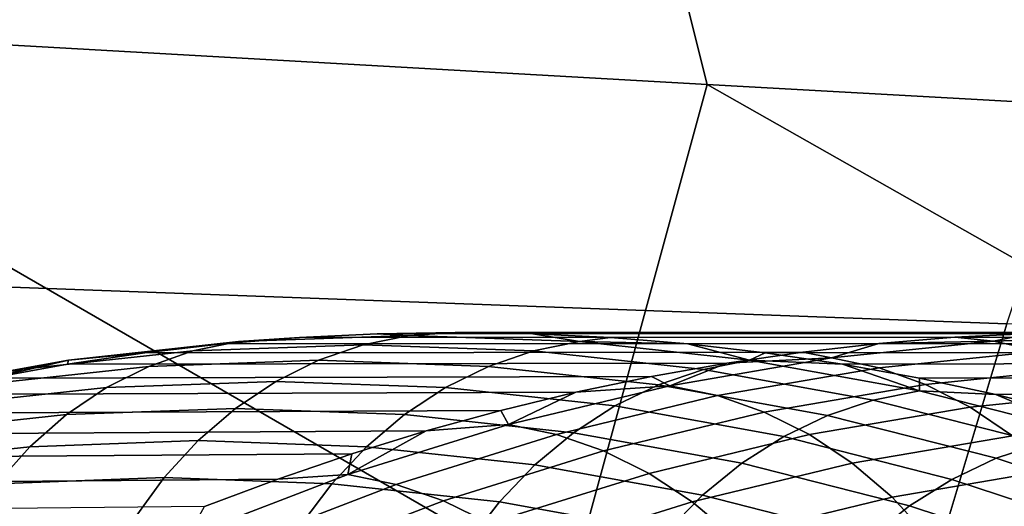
# Model space of a CAD drawing. Header units: metres. Extents: x -240 to 45, y -77 to 27.
# Tile 531 of 656: x -171.765 to -170.716, y 5.965 to 6.483. Entities that reach past the tile are written whole.
import ezdxf

# ---------------------------------------------------------------- set-up
doc = ezdxf.new("R2010")
doc.units = ezdxf.units.M
doc.layers.add('solid_102011X2', color=7, linetype='CONTINUOUS')

msp = doc.modelspace()

# ---------------------------------------------------------------- linework, layer by layer
at = {"layer": 'solid_102011X2'}
for points in [[(-171.16864, 6.956299, 314.493225), (-171.032532, 6.413977, 314.242035), (-172.230423, 6.481959, 312.697357), (-172.371155, 7.030034, 312.949738)], [(-169.950027, 6.883361, 316.016571), (-169.818634, 6.346738, 315.76651), (-171.032532, 6.413977, 314.242035), (-171.16864, 6.956299, 314.493225)], [(-170.558029, 6.628975, 349.746399), (-172.414444, 6.702923, 348.430237), (-172.574097, 6.227778, 348.626556), (-170.713287, 6.159071, 349.942657)], [(-171.631607, 5.33765, 312.716064), (-172.371552, 5.93741, 312.109619), (-172.230423, 6.481959, 312.697357), (-171.179642, 5.875021, 313.662292)], [(-171.179642, 5.875021, 313.662292), (-172.230423, 6.481959, 312.697357), (-171.032532, 6.413977, 314.242035)], [(-170.439453, 5.281804, 314.253998), (-171.179642, 5.875021, 313.662292), (-171.032532, 6.413977, 314.242035), (-169.972137, 5.813366, 315.194458)], [(-169.972137, 5.813366, 315.194458), (-171.032532, 6.413977, 314.242035), (-169.818634, 6.346738, 315.76651)], [(-170.713287, 6.159071, 349.942657), (-172.574097, 6.227778, 348.626556), (-172.721893, 5.743034, 348.808289), (-170.856995, 5.679673, 350.124329)], [(-168.838074, 6.091311, 351.233978), (-170.713287, 6.159071, 349.942657), (-170.856995, 5.679673, 350.124329), (-168.977753, 5.617188, 351.415588)], [(-171.531799, 6.14018, 291.386139), (-171.35025, 6.146715, 291.688293), (-171.384018, 6.148641, 291.520966), (-171.466751, 6.144568, 291.38327)], [(-170.687378, 6.148692, 291.105927), (-170.768585, 6.144772, 290.970856), (-171.466751, 6.144568, 291.38327), (-171.384018, 6.148641, 291.520966)], [(-170.60611, 6.15, 291.24115), (-170.687378, 6.148692, 291.105927), (-171.384018, 6.148641, 291.520966), (-171.301193, 6.15, 291.658813)], [(-171.35025, 6.146715, 291.688293), (-171.301193, 6.15, 291.658813), (-171.384018, 6.148641, 291.520966)], [(-171.35025, 6.146715, 291.688293), (-171.168671, 6.140178, 291.990479), (-171.218399, 6.148642, 291.7966), (-171.301193, 6.15, 291.658813)], [(-170.524857, 6.148692, 291.376404), (-170.60611, 6.15, 291.24115), (-171.301193, 6.15, 291.658813), (-171.218399, 6.148642, 291.7966)], [(-170.524857, 6.148692, 291.376404), (-171.218399, 6.148642, 291.7966), (-171.135696, 6.144572, 291.934265), (-170.443726, 6.144773, 291.511505)], [(-171.168671, 6.140178, 291.990479), (-171.135696, 6.144572, 291.934265), (-171.218399, 6.148642, 291.7966)], [(-170.727661, 6.140537, 290.92334), (-170.768585, 6.144772, 290.970856), (-170.687378, 6.148692, 291.105927)], [(-170.555054, 6.146441, 291.21048), (-170.727661, 6.140537, 290.92334), (-170.687378, 6.148692, 291.105927), (-170.60611, 6.15, 291.24115)], [(-171.531799, 6.14018, 291.386139), (-171.71312, 6.120567, 291.084351), (-171.761536, 6.110675, 291.114288), (-171.580399, 6.130268, 291.415771)], [(-171.531799, 6.14018, 291.386139), (-171.63179, 6.128312, 291.108582), (-171.71312, 6.120567, 291.084351)], [(-171.531799, 6.14018, 291.386139), (-171.549347, 6.13779, 291.245819), (-171.63179, 6.128312, 291.108582)], [(-170.849686, 6.138247, 290.836029), (-170.930664, 6.129124, 290.701447), (-171.63179, 6.128312, 291.108582), (-171.549347, 6.13779, 291.245819)], [(-171.399048, 6.136796, 291.71759), (-171.580399, 6.130268, 291.415771), (-171.627579, 6.113859, 291.444824), (-171.446533, 6.120377, 291.746124)], [(-171.35025, 6.146715, 291.688293), (-171.531799, 6.14018, 291.386139), (-171.580399, 6.130268, 291.415771), (-171.399048, 6.136796, 291.71759)], [(-170.768585, 6.144772, 290.970856), (-170.849686, 6.138247, 290.836029), (-171.549347, 6.13779, 291.245819), (-171.466751, 6.144568, 291.38327)], [(-171.531799, 6.14018, 291.386139), (-171.466751, 6.144568, 291.38327), (-171.549347, 6.13779, 291.245819)], [(-171.217667, 6.130267, 292.01947), (-171.399048, 6.136796, 291.71759), (-171.446533, 6.120377, 291.746124), (-171.265457, 6.113858, 292.047485)], [(-171.168671, 6.140178, 291.990479), (-171.35025, 6.146715, 291.688293), (-171.399048, 6.136796, 291.71759), (-171.217667, 6.130267, 292.01947)], [(-170.98732, 6.120559, 292.292297), (-171.168671, 6.140178, 291.990479), (-171.217667, 6.130267, 292.01947), (-171.036484, 6.110667, 292.320984)], [(-171.168671, 6.140178, 291.990479), (-171.053116, 6.137798, 292.071686), (-171.135696, 6.144572, 291.934265)], [(-170.98732, 6.120559, 292.292297), (-171.053116, 6.137798, 292.071686), (-171.168671, 6.140178, 291.990479)], [(-170.443726, 6.144773, 291.511505), (-171.135696, 6.144572, 291.934265), (-171.053116, 6.137798, 292.071686), (-170.362747, 6.138248, 291.646393)], [(-170.362747, 6.138248, 291.646393), (-171.053116, 6.137798, 292.071686), (-170.970718, 6.128327, 292.208832), (-170.281952, 6.129126, 291.781067)], [(-170.98732, 6.120559, 292.292297), (-170.970718, 6.128327, 292.208832), (-171.053116, 6.137798, 292.071686)], [(-170.900223, 6.122818, 290.636536), (-170.930664, 6.129124, 290.701447), (-170.849686, 6.138247, 290.836029)], [(-170.727661, 6.140537, 290.92334), (-170.900223, 6.122818, 290.636536), (-170.849686, 6.138247, 290.836029)], [(-170.677124, 6.129904, 290.893402), (-170.849503, 6.112203, 290.606873), (-170.900223, 6.122818, 290.636536), (-170.727661, 6.140537, 290.92334)], [(-170.727661, 6.140537, 290.92334), (-170.849686, 6.138247, 290.836029), (-170.768585, 6.144772, 290.970856)], [(-170.5047, 6.135801, 291.180237), (-170.677124, 6.129904, 290.893402), (-170.727661, 6.140537, 290.92334), (-170.555054, 6.146441, 291.21048)], [(-171.580399, 6.130268, 291.415771), (-171.761536, 6.110675, 291.114288), (-171.808395, 6.094301, 291.14389), (-171.627579, 6.113859, 291.444824)], [(-170.930664, 6.129124, 290.701447), (-171.011475, 6.117411, 290.567169), (-171.71405, 6.116143, 290.97168), (-171.63179, 6.128312, 291.108582)], [(-171.71312, 6.120567, 291.084351), (-171.63179, 6.128312, 291.108582), (-171.71405, 6.116143, 290.97168)], [(-171.036484, 6.110667, 292.320984), (-171.217667, 6.130267, 292.01947), (-171.265457, 6.113858, 292.047485), (-171.08461, 6.094293, 292.34848)], [(-170.900223, 6.122818, 290.636536), (-171.011475, 6.117411, 290.567169), (-170.930664, 6.129124, 290.701447)], [(-170.98732, 6.120559, 292.292297), (-170.888489, 6.116168, 292.345673), (-170.970718, 6.128327, 292.208832)], [(-170.281952, 6.129126, 291.781067), (-170.970718, 6.128327, 292.208832), (-170.888489, 6.116168, 292.345673), (-170.20134, 6.117414, 291.915466)], [(-170.627884, 6.112346, 290.864502), (-170.799973, 6.094676, 290.578522), (-170.849503, 6.112203, 290.606873), (-170.677124, 6.129904, 290.893402)], [(-171.71312, 6.120567, 291.084351), (-171.893967, 6.087853, 290.783386), (-171.9422, 6.077996, 290.813629), (-171.761536, 6.110675, 291.114288)], [(-171.71312, 6.120567, 291.084351), (-171.796051, 6.1013, 290.835236), (-171.893967, 6.087853, 290.783386)], [(-171.71312, 6.120567, 291.084351), (-171.71405, 6.116143, 290.97168), (-171.796051, 6.1013, 290.835236)], [(-171.011475, 6.117411, 290.567169), (-171.092072, 6.103122, 290.433319), (-171.796051, 6.1013, 290.835236), (-171.71405, 6.116143, 290.97168)], [(-171.446533, 6.120377, 291.746124), (-171.627579, 6.113859, 291.444824), (-171.672684, 6.091174, 291.4729), (-171.492081, 6.097675, 291.773499)], [(-171.265457, 6.113858, 292.047485), (-171.446533, 6.120377, 291.746124), (-171.492081, 6.097675, 291.773499), (-171.311432, 6.091172, 292.074127)], [(-171.072525, 6.093258, 290.350433), (-171.092072, 6.103122, 290.433319), (-171.011475, 6.117411, 290.567169)], [(-170.900223, 6.122818, 290.636536), (-171.072525, 6.093258, 290.350433), (-171.011475, 6.117411, 290.567169)], [(-170.849503, 6.112203, 290.606873), (-171.021606, 6.082675, 290.321075), (-171.072525, 6.093258, 290.350433), (-170.900223, 6.122818, 290.636536)], [(-170.806427, 6.087835, 292.593353), (-170.98732, 6.120559, 292.292297), (-171.036484, 6.110667, 292.320984), (-170.855789, 6.077978, 292.621704)], [(-170.806427, 6.087835, 292.593353), (-170.888489, 6.116168, 292.345673), (-170.98732, 6.120559, 292.292297)], [(-170.20134, 6.117414, 291.915466), (-170.888489, 6.116168, 292.345673), (-170.806519, 6.101336, 292.482086), (-170.121002, 6.103127, 292.049469)], [(-170.806427, 6.087835, 292.593353), (-170.806519, 6.101336, 292.482086), (-170.888489, 6.116168, 292.345673)], [(-171.761536, 6.110675, 291.114288), (-171.9422, 6.077996, 290.813629), (-171.988739, 6.061678, 290.84375), (-171.808395, 6.094301, 291.14389)], [(-171.627579, 6.113859, 291.444824), (-171.808395, 6.094301, 291.14389), (-171.853073, 6.071661, 291.172699), (-171.672684, 6.091174, 291.4729)], [(-171.08461, 6.094293, 292.34848), (-171.265457, 6.113858, 292.047485), (-171.311432, 6.091172, 292.074127), (-171.131012, 6.071654, 292.37439)], [(-170.855789, 6.077978, 292.621704), (-171.036484, 6.110667, 292.320984), (-171.08461, 6.094293, 292.34848), (-170.904221, 6.061661, 292.648682)], [(-170.799973, 6.094676, 290.578522), (-170.971771, 6.065202, 290.293213), (-171.021606, 6.082675, 290.321075), (-170.849503, 6.112203, 290.606873)], [(-170.580688, 6.088114, 290.837128), (-170.752335, 6.070488, 290.551849), (-170.799973, 6.094676, 290.578522), (-170.627884, 6.112346, 290.864502)], [(-171.092072, 6.103122, 290.433319), (-171.172379, 6.086281, 290.300018), (-171.877716, 6.083807, 290.699341), (-171.796051, 6.1013, 290.835236)], [(-171.492081, 6.097675, 291.773499), (-171.672684, 6.091174, 291.4729), (-171.715134, 6.062513, 291.499664), (-171.535065, 6.068995, 291.799347)], [(-171.311432, 6.091172, 292.074127), (-171.492081, 6.097675, 291.773499), (-171.535065, 6.068995, 291.799347), (-171.35498, 6.062512, 292.09906)], [(-171.072525, 6.093258, 290.350433), (-171.172379, 6.086281, 290.300018), (-171.092072, 6.103122, 290.433319)], [(-170.752335, 6.070488, 290.551849), (-170.923706, 6.041088, 290.267273), (-170.971771, 6.065202, 290.293213), (-170.799973, 6.094676, 290.578522)], [(-170.121002, 6.103127, 292.049469), (-170.806519, 6.101336, 292.482086), (-170.724899, 6.083858, 292.61792), (-170.041016, 6.086287, 292.182922)], [(-170.806427, 6.087835, 292.593353), (-170.724899, 6.083858, 292.61792), (-170.806519, 6.101336, 292.482086)], [(-171.172379, 6.086281, 290.300018), (-171.25238, 6.066898, 290.167267), (-171.959015, 6.063678, 290.563995), (-171.877716, 6.083807, 290.699341)], [(-171.672684, 6.091174, 291.4729), (-171.853073, 6.071661, 291.172699), (-171.894974, 6.04306, 291.200348), (-171.715134, 6.062513, 291.499664)], [(-171.131012, 6.071654, 292.37439), (-171.311432, 6.091172, 292.074127), (-171.35498, 6.062512, 292.09906), (-171.17511, 6.043053, 292.398407)], [(-171.244308, 6.051835, 290.06543), (-171.25238, 6.066898, 290.167267), (-171.172379, 6.086281, 290.300018)], [(-171.072525, 6.093258, 290.350433), (-171.244308, 6.051835, 290.06543), (-171.172379, 6.086281, 290.300018)], [(-171.021606, 6.082675, 290.321075), (-171.193222, 6.041295, 290.036377), (-171.244308, 6.051835, 290.06543), (-171.072525, 6.093258, 290.350433)], [(-170.904221, 6.061661, 292.648682), (-171.08461, 6.094293, 292.34848), (-171.131012, 6.071654, 292.37439), (-170.951065, 6.039101, 292.673889)], [(-170.626266, 6.041967, 292.893188), (-170.806427, 6.087835, 292.593353), (-170.855789, 6.077978, 292.621704), (-170.675827, 6.032159, 292.921234)], [(-170.626266, 6.041967, 292.893188), (-170.724899, 6.083858, 292.61792), (-170.806427, 6.087835, 292.593353)], [(-170.536179, 6.057553, 290.811615), (-170.707275, 6.039984, 290.527222), (-170.752335, 6.070488, 290.551849), (-170.580688, 6.088114, 290.837128)], [(-170.041016, 6.086287, 292.182922), (-170.724899, 6.083858, 292.61792), (-170.643631, 6.063745, 292.753204), (-169.961365, 6.066907, 292.315887)], [(-170.971771, 6.065202, 290.293213), (-171.143066, 6.023897, 290.009033), (-171.193222, 6.041295, 290.036377), (-171.021606, 6.082675, 290.321075)], [(-170.675827, 6.032159, 292.921234), (-170.855789, 6.077978, 292.621704), (-170.904221, 6.061661, 292.648682), (-170.724564, 6.015922, 292.947662)], [(-170.626266, 6.041967, 292.893188), (-170.643631, 6.063745, 292.753204), (-170.724899, 6.083858, 292.61792)], [(-171.25238, 6.066898, 290.167267), (-171.332031, 6.044996, 290.035187), (-172.039932, 6.040936, 290.429352), (-171.959015, 6.063678, 290.563995)], [(-171.535065, 6.068995, 291.799347), (-171.715134, 6.062513, 291.499664), (-171.754364, 6.028261, 291.524689), (-171.574936, 6.034719, 291.823303)], [(-171.35498, 6.062512, 292.09906), (-171.535065, 6.068995, 291.799347), (-171.574936, 6.034719, 291.823303), (-171.395508, 6.02826, 292.121918)], [(-171.244308, 6.051835, 290.06543), (-171.332031, 6.044996, 290.035187), (-171.25238, 6.066898, 290.167267)], [(-170.951065, 6.039101, 292.673889), (-171.131012, 6.071654, 292.37439), (-171.17511, 6.043053, 292.398407), (-170.995712, 6.010599, 292.69696)], [(-170.923706, 6.041088, 290.267273), (-171.094559, 5.999887, 289.983795), (-171.143066, 6.023897, 290.009033), (-170.971771, 6.065202, 290.293213)], [(-170.707275, 6.039984, 290.527222), (-170.878098, 6.010677, 290.243561), (-170.923706, 6.041088, 290.267273), (-170.752335, 6.070488, 290.551849)], [(-171.715134, 6.062513, 291.499664), (-171.894974, 6.04306, 291.200348), (-171.933548, 6.008879, 291.226471), (-171.754364, 6.028261, 291.524689)], [(-171.17511, 6.043053, 292.398407), (-171.35498, 6.062512, 292.09906), (-171.395508, 6.02826, 292.121918), (-171.216293, 6.008872, 292.420197)], [(-170.724564, 6.015922, 292.947662), (-170.904221, 6.061661, 292.648682), (-170.951065, 6.039101, 292.673889), (-170.771851, 5.993473, 292.972137)], [(-171.332031, 6.044996, 290.035187), (-171.41124, 6.020606, 289.903839), (-172.120346, 6.015615, 290.295502), (-172.039932, 6.040936, 290.429352)], [(-171.244308, 6.051835, 290.06543), (-171.415359, 5.998503, 289.781891), (-171.332031, 6.044996, 290.035187)], [(-171.193222, 6.041295, 290.036377), (-171.36409, 5.988021, 289.753143), (-171.415359, 5.998503, 289.781891), (-171.244308, 6.051835, 290.06543)], [(-171.415359, 5.998503, 289.781891), (-171.41124, 6.020606, 289.903839), (-171.332031, 6.044996, 290.035187)], [(-170.995712, 6.010599, 292.69696), (-171.17511, 6.043053, 292.398407), (-171.216293, 6.008872, 292.420197), (-171.037552, 5.976537, 292.717651)], [(-171.574936, 6.034719, 291.823303), (-171.754364, 6.028261, 291.524689), (-171.789825, 5.988875, 291.547699), (-171.61116, 5.995306, 291.845062)], [(-171.395508, 6.02826, 292.121918), (-171.574936, 6.034719, 291.823303), (-171.61116, 5.995306, 291.845062), (-171.43248, 5.988874, 292.142426)], [(-171.143066, 6.023897, 290.009033), (-171.313629, 5.97072, 289.726318), (-171.36409, 5.988021, 289.753143), (-171.193222, 6.041295, 290.036377)], [(-170.878098, 6.010677, 290.243561), (-171.048416, 5.969609, 289.960999), (-171.094559, 5.999887, 289.983795), (-170.923706, 6.041088, 290.267273)], [(-170.771851, 5.993473, 292.972137), (-170.951065, 6.039101, 292.673889), (-170.995712, 6.010599, 292.69696), (-170.817047, 5.965112, 292.994324)], [(-170.665451, 6.003598, 290.505066), (-170.835617, 5.974403, 290.222473), (-170.878098, 6.010677, 290.243561), (-170.707275, 6.039984, 290.527222)], [(-170.496826, 5.973157, 293.219116), (-170.675827, 6.032159, 292.921234), (-170.724564, 6.015922, 292.947662), (-170.545898, 5.957024, 293.245026)], [(-171.754364, 6.028261, 291.524689), (-171.933548, 6.008879, 291.226471), (-171.968246, 5.969574, 291.250763), (-171.789825, 5.988875, 291.547699)], [(-171.216293, 6.008872, 292.420197), (-171.395508, 6.02826, 292.121918), (-171.43248, 5.988874, 292.142426), (-171.254013, 5.969567, 292.439453)], [(-171.094559, 5.999887, 289.983795), (-171.264694, 5.946846, 289.701782), (-171.313629, 5.97072, 289.726318), (-171.143066, 6.023897, 290.009033)], [(-171.41124, 6.020606, 289.903839), (-171.490005, 5.993752, 289.773285), (-172.200272, 5.987745, 290.162506), (-172.120346, 6.015615, 290.295502)], [(-171.415359, 5.998503, 289.781891), (-171.490005, 5.993752, 289.773285), (-171.41124, 6.020606, 289.903839)], [(-170.545898, 5.957024, 293.245026), (-170.724564, 6.015922, 292.947662), (-170.771851, 5.993473, 292.972137), (-170.593613, 5.93472, 293.268799)], [(-171.037552, 5.976537, 292.717651), (-171.216293, 6.008872, 292.420197), (-171.254013, 5.969567, 292.439453), (-171.076035, 5.937369, 292.735657)], [(-170.835617, 5.974403, 290.222473), (-171.005264, 5.933494, 289.94101), (-171.048416, 5.969609, 289.960999), (-170.878098, 6.010677, 290.243561)], [(-170.817047, 5.965112, 292.994324), (-170.995712, 6.010599, 292.69696), (-171.037552, 5.976537, 292.717651), (-170.859543, 5.931217, 293.013916)], [(-170.627441, 5.961849, 290.485626), (-170.796844, 5.932784, 290.204285), (-170.835617, 5.974403, 290.222473), (-170.665451, 6.003598, 290.505066)], [(-171.490005, 5.993752, 289.773285), (-171.568283, 5.964455, 289.643585), (-172.279648, 5.957347, 290.030396), (-172.200272, 5.987745, 290.162506)], [(-171.61116, 5.995306, 291.845062), (-171.789825, 5.988875, 291.547699), (-171.82106, 5.94488, 291.56839), (-171.643234, 5.951282, 291.864319)], [(-171.43248, 5.988874, 292.142426), (-171.61116, 5.995306, 291.845062), (-171.643234, 5.951282, 291.864319), (-171.465393, 5.94488, 292.160309)], [(-171.415359, 5.998503, 289.781891), (-171.585464, 5.933201, 289.500183), (-171.568283, 5.964455, 289.643585), (-171.490005, 5.993752, 289.773285)], [(-171.36409, 5.988021, 289.753143), (-171.534012, 5.922791, 289.471741), (-171.585464, 5.933201, 289.500183), (-171.415359, 5.998503, 289.781891)], [(-171.048416, 5.969609, 289.960999), (-171.217987, 5.916739, 289.679932), (-171.264694, 5.946846, 289.701782), (-171.094559, 5.999887, 289.983795)], [(-170.593613, 5.93472, 293.268799), (-170.771851, 5.993473, 292.972137), (-170.817047, 5.965112, 292.994324), (-170.639359, 5.90654, 293.290039)], [(-171.313629, 5.97072, 289.726318), (-171.483231, 5.905609, 289.445435), (-171.534012, 5.922791, 289.471741), (-171.36409, 5.988021, 289.753143)], [(-171.254013, 5.969567, 292.439453), (-171.43248, 5.988874, 292.142426), (-171.465393, 5.94488, 292.160309), (-171.287781, 5.925664, 292.455902)], [(-171.264694, 5.946846, 289.701782), (-171.433853, 5.881903, 289.421631), (-171.483231, 5.905609, 289.445435), (-171.313629, 5.97072, 289.726318)], [(-171.076035, 5.937369, 292.735657), (-171.254013, 5.969567, 292.439453), (-171.287781, 5.925664, 292.455902), (-171.110641, 5.893618, 292.750732)], [(-171.005264, 5.933494, 289.94101), (-171.174179, 5.88083, 289.661011), (-171.217987, 5.916739, 289.679932), (-171.048416, 5.969609, 289.960999)], [(-170.859543, 5.931217, 293.013916), (-171.037552, 5.976537, 292.717651), (-171.076035, 5.937369, 292.735657), (-170.898788, 5.892241, 293.03064)], [(-170.796844, 5.932784, 290.204285), (-170.965744, 5.892057, 289.924072), (-171.005264, 5.933494, 289.94101), (-170.835617, 5.974403, 290.222473)], [(-170.639359, 5.90654, 293.290039), (-170.817047, 5.965112, 292.994324), (-170.859543, 5.931217, 293.013916), (-170.682526, 5.872864, 293.308533)]]:
    msp.add_3dface(points, dxfattribs=at)

doc.saveas('drawing.dxf')
